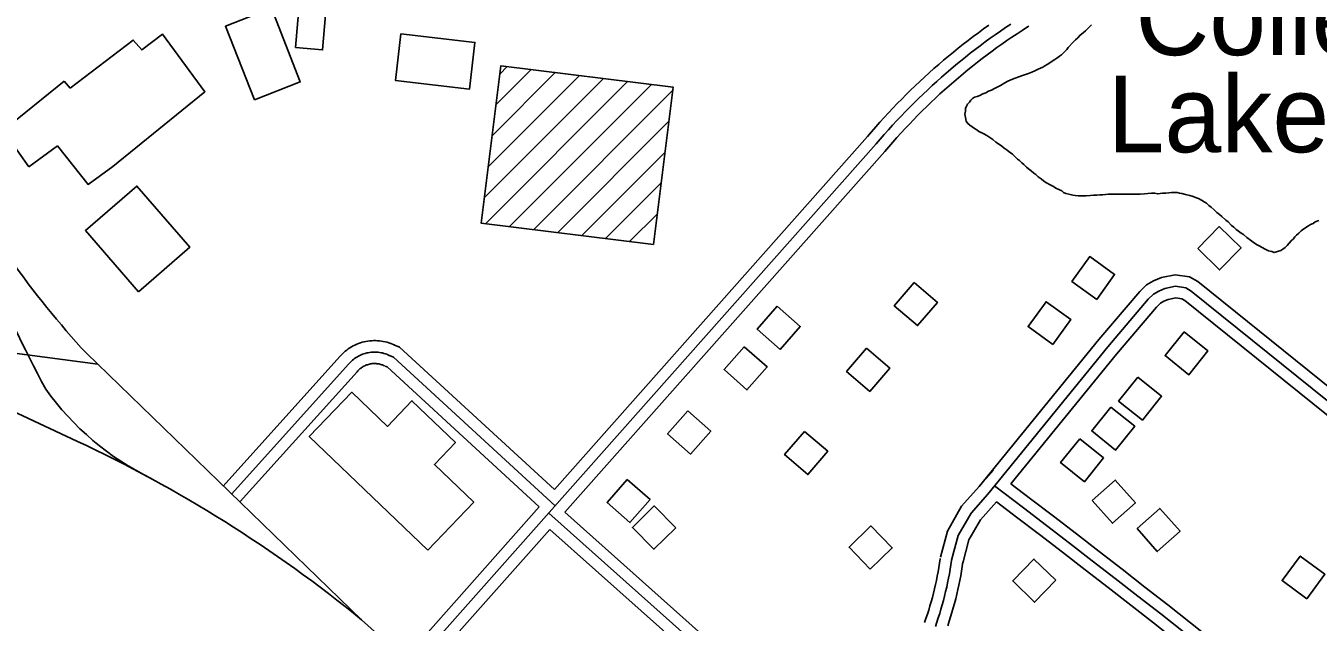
# Model space of a CAD drawing. Extents: x 3297735 to 3335592, y 670436 to 695807.
# Drawn here: x 3330691 to 3332381, y 692716 to 693496 of the extents above; entities that cross this region are included whole.
import ezdxf

# ---------------------------------------------------------------- set-up
doc = ezdxf.new("R2010")
doc.units = 0
for name, color, linetype in [('V-BLDG-OTLN', 7, 'Continuous'), ('V-RIVR-IDEN', 7, 'Continuous'), ('V-ROAD-CNTR', 7, 'Continuous'), ('V-TOPO-SHOR', 7, 'Continuous')]:
    doc.layers.add(name, color=color, linetype=linetype)

msp = doc.modelspace()

# ---------------------------------------------------------------- linework, layer by layer
at = {"layer": 'V-BLDG-OTLN'}
for p, q in [((3331305.6, 693392.7), (3331351.9, 693439)), ((3331310.6, 693433.1), (3331320.4, 693442.9)), ((3330740.6, 693423.8), (3330748.8, 693414.8)), ((3331290.5, 693271.6), (3331446.2, 693427.2)), ((3331291.8, 693237.5), (3331477.6, 693423.3)), ((3331295.6, 693312), (3331414.8, 693431.1)), ((3331300.6, 693352.3), (3331383.3, 693435.1)), ((3331323.2, 693233.6), (3331509.1, 693419.4)), ((3331354.7, 693229.6), (3331537, 693412)), ((3331386.1, 693225.7), (3331532, 693371.6)), ((3330732.1, 693339.3), (3330694.5, 693311.9)), ((3331417.6, 693221.8), (3331527, 693331.2)), ((3331449, 693217.9), (3331521.9, 693290.9)), ((3331480.5, 693214), (3331516.9, 693250.5))]:
    msp.add_line(p, q, dxfattribs=at)
for points in [[(3331043.6, 693467.7), (3331048.6, 693528.6), (3331083.9, 693525.7), (3331078.9, 693464.8)], [(3330989.6, 693399.3), (3330951.8, 693495.7), (3331011.8, 693519.2), (3331049.6, 693422.8)], [(3331181.2, 693485.8), (3331278.1, 693474.6), (3331271.1, 693413.6), (3331174.1, 693424.8)], [(3331511.9, 693210.1), (3331286.4, 693238.1), (3331312, 693443.9), (3331537.5, 693415.9)], [(3330837.8, 693148.5), (3330768.6, 693228.5), (3330835.9, 693286.7), (3330905.1, 693206.7)], [(3332223.7, 693205.1), (3332252.3, 693177.1), (3332280.3, 693205.7), (3332251.7, 693233.7)], [(3332091.6, 693138.5), (3332114.9, 693171.1), (3332082.4, 693194.4), (3332059.1, 693161.9)], [(3331852.7, 693160.6), (3331826.7, 693130.2), (3331857.2, 693104.2), (3331883.1, 693134.6)], [(3332034.3, 693079.5), (3332057.7, 693112), (3332025.2, 693135.4), (3332001.8, 693102.9)], [(3331673.7, 693129.6), (3331647.3, 693099.6), (3331677.3, 693073.1), (3331703.7, 693103.1)], [(3332205.9, 693096.2), (3332180.9, 693065), (3332212.1, 693040), (3332237.1, 693071.1)], [(3331630.5, 693076.6), (3331604, 693046.6), (3331634, 693020.1), (3331660.5, 693050.2)], [(3331790.2, 693074.6), (3331764.3, 693044.2), (3331794.7, 693018.2), (3331820.7, 693048.6)], [(3332145.2, 693036.8), (3332120.2, 693005.6), (3332151.4, 692980.6), (3332176.4, 693011.8)], [(3331216.3, 692810.6), (3331061.4, 692959), (3331117, 693017), (3331163.6, 692972.4), (3331195.7, 693006), (3331252.6, 692951.4), (3331225.1, 692922.7), (3331276.5, 692873.4)], [(3331556.7, 692992.8), (3331530.2, 692962.8), (3331560.2, 692936.3), (3331586.7, 692966.3)], [(3332110, 692997.7), (3332085, 692966.5), (3332116.2, 692941.5), (3332141.2, 692972.7)], [(3331709.2, 692965.9), (3331683.2, 692935.5), (3331713.7, 692909.5), (3331739.6, 692939.9)], [(3332069.3, 692956.3), (3332044.2, 692925.1), (3332075.4, 692900), (3332100.5, 692931.2)], [(3331477.3, 692903.1), (3331450.9, 692873.1), (3331480.9, 692846.7), (3331507.3, 692876.7)], [(3332085.8, 692875.7), (3332112.3, 692845.8), (3332142.2, 692872.3), (3332115.7, 692902.2)], [(3331540.8, 692839.8), (3331512.8, 692868.4), (3331484.2, 692840.4), (3331512.2, 692811.8)], [(3332144.3, 692838.7), (3332170.8, 692808.8), (3332200.7, 692835.4), (3332174.1, 692865.2)], [(3331795.3, 692785.7), (3331824, 692813.5), (3331796.2, 692842.2), (3331767.5, 692814.4)], [(3332038.1, 692771.2), (3332009.4, 692799), (3331981.6, 692770.3), (3332010.3, 692742.5)], [(3332366.2, 692747), (3332390, 692779.1), (3332357.8, 692802.9), (3332334, 692770.7)]]:
    msp.add_lwpolyline(points, close=True, dxfattribs=at)
for points in [[(3330748.8, 693414.8), (3330831.1, 693477.5), (3330842.2, 693464.7), (3330869.5, 693485.2), (3330925, 693410.1), (3330804.3, 693312.3), (3330772, 693288.9), (3330732.1, 693339.3)], [(3330694.5, 693311.9), (3330660.8, 693359.5), (3330740.6, 693423.8)]]:
    msp.add_lwpolyline(points, dxfattribs=at)
at = {"layer": 'V-ROAD-CNTR'}
for points in [[(3331791.6, 693351.5), (3331796.9, 693357.7), (3331802.4, 693364), (3331807.9, 693370.2), (3331813.5, 693376.4), (3331819.1, 693382.5), (3331824.8, 693388.5), (3331830.5, 693394.5), (3331836.4, 693400.4), (3331842.2, 693406.3), (3331848.1, 693412.1), (3331854.1, 693417.9), (3331860.2, 693423.6), (3331866.3, 693429.2), (3331872.4, 693434.8), (3331878.6, 693440.3), (3331884.9, 693445.8), (3331891.2, 693451.2), (3331897.5, 693456.5), (3331904, 693461.8), (3331910.4, 693467), (3331916.9, 693472.1), (3331923.5, 693477.2), (3331930.1, 693482.2), (3331936.8, 693487.2), (3331943.5, 693492.1), (3331950.3, 693496.9)], [(3331803, 693341.7), (3331808.3, 693347.9), (3331813.6, 693354.1), (3331819.1, 693360.2), (3331824.5, 693366.2), (3331830.1, 693372.2), (3331835.7, 693378.2), (3331841.3, 693384), (3331847, 693389.9), (3331852.8, 693395.6), (3331858.6, 693401.4), (3331864.5, 693407), (3331870.4, 693412.6), (3331876.4, 693418.2), (3331882.4, 693423.6), (3331888.5, 693429.1), (3331894.7, 693434.4), (3331900.9, 693439.7), (3331907.1, 693445), (3331913.4, 693450.1), (3331919.8, 693455.3), (3331926.2, 693460.3), (3331932.6, 693465.3), (3331939.1, 693470.2), (3331945.7, 693475.1), (3331952.3, 693479.9), (3331958.9, 693484.6), (3331965.6, 693489.3), (3331972.3, 693493.9), (3331979.1, 693498.4)], [(3331814.4, 693332), (3331819.7, 693338.1), (3331824.9, 693344.2), (3331830.2, 693350.2), (3331835.6, 693356.1), (3331841, 693362), (3331846.5, 693367.8), (3331852.1, 693373.6), (3331857.7, 693379.3), (3331863.3, 693385), (3331869.1, 693390.6), (3331874.8, 693396.2), (3331880.7, 693401.7), (3331886.5, 693407.1), (3331892.5, 693412.5), (3331898.4, 693417.8), (3331904.5, 693423.1), (3331910.6, 693428.3), (3331916.7, 693433.4), (3331922.9, 693438.5), (3331929.1, 693443.5), (3331935.4, 693448.5), (3331941.8, 693453.4), (3331948.1, 693458.2), (3331954.6, 693463), (3331961, 693467.7), (3331967.6, 693472.4), (3331974.1, 693477), (3331980.7, 693481.5), (3331987.4, 693485.9), (3331994.1, 693490.3), (3332000.9, 693494.7), (3332002.6, 693495.8)], [(3331197.5, 692659.1), (3331803, 693341.7)], [(3331382.1, 692889.8), (3331791.8, 693351.7)], [(3331395.8, 692860.1), (3331814.2, 693331.8)], [(3331887.2, 692801.4), (3331896.3, 692835.6), (3331914.8, 692867.9), (3331937.9, 692893.6), (3332094.3, 693086.2), (3332148, 693148.9), (3332156.8, 693157.5), (3332165.9, 693162.8), (3332176.1, 693167.2), (3332194.3, 693170.8), (3332213.1, 693168), (3332223.8, 693161.8), (3332577.7, 692877)], [(3331901.7, 692797.5), (3331910.3, 692829.9), (3331927.1, 692859.1), (3331949.3, 692883.9), (3332105.9, 693076.6), (3332159, 693138.7), (3332165.9, 693145.4), (3332172.7, 693149.4), (3332180.6, 693152.8), (3332194.7, 693155.6), (3332208.1, 693153.6), (3332215.2, 693149.4), (3332830.5, 692654.4)], [(3331979.4, 692897.2), (3332117.4, 693067), (3332169.9, 693128.4), (3332175.1, 693133.4), (3332179.5, 693136), (3332185.1, 693138.4), (3332195.1, 693140.4), (3332203, 693139.2), (3332206.7, 693137), (3332559.4, 692853.3)], [(3330757.4, 692953.3), (3330672.8, 692992.8), (3330626.7, 693012.9), (3330288.8, 693119.1), (3330784.6, 693053.7)], [(3331101.5, 693063.8), (3331103, 693065.5), (3331104.8, 693067.3), (3331106.6, 693069), (3331108.5, 693070.7), (3331110.5, 693072.3), (3331112.5, 693073.8), (3331114.6, 693075.2), (3331116.8, 693076.5), (3331119, 693077.7), (3331121.2, 693078.8), (3331123.5, 693079.9), (3331125.9, 693080.8), (3331128.3, 693081.7), (3331130.7, 693082.4), (3331133.1, 693083), (3331135.6, 693083.6), (3331138.1, 693084), (3331140.6, 693084.3), (3331143.1, 693084.5), (3331145.6, 693084.6), (3331148.2, 693084.6), (3331150.7, 693084.5), (3331153.2, 693084.3), (3331155.7, 693084), (3331158.2, 693083.5), (3331160.7, 693083), (3331163.1, 693082.4), (3331165.6, 693081.6), (3331167.9, 693080.8), (3331170.3, 693079.9), (3331172.4, 693078.9), (3331172.7, 693078.8)], [(3331129.9, 692719.6), (3330769.9, 693068)], [(3331112.7, 693053.9), (3331114, 693055.3), (3331115.3, 693056.6), (3331116.7, 693057.9), (3331118.1, 693059.2), (3331119.6, 693060.4), (3331121.1, 693061.5), (3331122.7, 693062.5), (3331124.3, 693063.5), (3331126, 693064.4), (3331127.7, 693065.3), (3331129.4, 693066.1), (3331131.1, 693066.8), (3331132.9, 693067.4), (3331134.7, 693067.9), (3331136.6, 693068.4), (3331138.4, 693068.8), (3331140.3, 693069.1), (3331142.2, 693069.4), (3331144.1, 693069.5), (3331146, 693069.6), (3331147.9, 693069.6), (3331149.7, 693069.5), (3331151.6, 693069.4), (3331153.5, 693069.1), (3331155.4, 693068.8), (3331157.2, 693068.4), (3331159.1, 693067.9), (3331160.9, 693067.4), (3331162.7, 693066.8), (3331164.4, 693066), (3331166.1, 693065.3), (3331166.3, 693065.2)], [(3331172, 693079.1), (3331179.5, 693076), (3331382.1, 692889.8)], [(3330948.8, 692894.1), (3331101.6, 693063.9)], [(3330960, 692884.1), (3331112.7, 693053.9)], [(3331124, 693043.9), (3331125, 693045.1), (3331125.9, 693046), (3331126.8, 693046.8), (3331127.7, 693047.7), (3331128.7, 693048.5), (3331129.7, 693049.2), (3331130.8, 693049.9), (3331131.9, 693050.6), (3331133, 693051.2), (3331134.1, 693051.7), (3331135.2, 693052.3), (3331136.4, 693052.7), (3331137.6, 693053.1), (3331138.8, 693053.5), (3331140, 693053.8), (3331141.3, 693054.1), (3331142.5, 693054.3), (3331143.7, 693054.5), (3331145, 693054.6), (3331146.3, 693054.6), (3331147.5, 693054.6), (3331148.8, 693054.6), (3331150, 693054.4), (3331151.3, 693054.3), (3331152.5, 693054.1), (3331153.8, 693053.8), (3331155, 693053.5), (3331156.2, 693053.1), (3331157.4, 693052.7), (3331158.5, 693052.2), (3331159.8, 693051.7), (3331159.8, 693051.7)], [(3331160.6, 693051.3), (3331163.2, 693050.3), (3331362.2, 692867.4)], [(3331166.3, 693065.2), (3331171.4, 693063.1), (3331383.2, 692868.5)], [(3330971.1, 692874), (3331123.9, 693043.8)], [(3331956, 692915), (3331946.5, 692904.2)], [(3332411.5, 692538.8), (3332360.3, 692580.3), (3332360.2, 692580.3), (3332323.3, 692609.9), (3332293.7, 692633.5), (3332264.2, 692657), (3332234.6, 692680.5), (3332204.9, 692703.9), (3332175.2, 692727.2), (3332145.4, 692750.4), (3332115.6, 692773.6), (3332085.7, 692796.8), (3332055.8, 692819.9), (3332025.9, 692842.9), (3331995.8, 692865.8), (3331958, 692894.6), (3331958, 692894.6)], [(3332357.9, 692601.4), (3332332.6, 692621.6), (3332303.1, 692645.2), (3332273.5, 692668.8), (3332243.9, 692692.2), (3332214.2, 692715.7), (3332184.4, 692739), (3332154.6, 692762.3), (3332124.8, 692785.5), (3332094.9, 692808.7), (3332065, 692831.7), (3332035, 692854.8), (3332004.9, 692877.7), (3331979.4, 692897.2)], [(3331186.3, 692669.1), (3331362.2, 692867.4)], [(3331916.2, 692793.7), (3331924.3, 692824.1), (3331939.3, 692850.2), (3331960.5, 692873.9)], [(3332339.2, 692578), (3332313.9, 692598.2), (3332284.4, 692621.8), (3332254.9, 692645.3), (3332225.3, 692668.7), (3332195.6, 692692.1), (3332165.9, 692715.4), (3332136.2, 692738.6), (3332106.4, 692761.8), (3332076.6, 692784.9), (3332046.7, 692808), (3332016.7, 692831), (3331986.7, 692853.9), (3331960.5, 692873.9)], [(3331374.7, 692858.8), (3331565, 692689.5), (3331764.8, 692530.9)], [(3331395.8, 692860.1), (3331574.7, 692700.9), (3331762.9, 692551.6)], [(3331208.7, 692649.2), (3331375.9, 692837.6)], [(3331375.9, 692837.6), (3331555.4, 692678), (3331743.2, 692528.9)], [(3331866.4, 692715.8), (3331868.2, 692721.3), (3331870, 692726.7), (3331871.8, 692732.2), (3331873.4, 692737.7), (3331875, 692743.2), (3331876.5, 692748.7), (3331878, 692754.3), (3331879.3, 692759.9), (3331880.6, 692765.5), (3331881.8, 692771.1), (3331883, 692776.7), (3331884, 692782.3), (3331885, 692788), (3331885.9, 692793.6), (3331886.8, 692799.4), (3331886.8, 692799.6)], [(3331880.5, 692710.8), (3331882.4, 692716.4), (3331884.3, 692722.1), (3331886.1, 692727.7), (3331887.8, 692733.4), (3331889.5, 692739.1), (3331891, 692744.9), (3331892.5, 692750.6), (3331893.9, 692756.4), (3331895.3, 692762.2), (3331896.5, 692768), (3331897.7, 692773.8), (3331898.8, 692779.7), (3331899.8, 692785.5), (3331900.8, 692791.4), (3331901.6, 692797.2), (3331901.7, 692797.5)], [(3331896.6, 692711.6), (3331898.6, 692717.5), (3331900.4, 692723.3), (3331902.2, 692729.2), (3331903.9, 692735.1), (3331905.5, 692741), (3331907.1, 692747), (3331908.5, 692752.9), (3331909.9, 692758.9), (3331911.2, 692764.9), (3331912.4, 692770.9), (3331913.6, 692777), (3331914.6, 692783), (3331915.6, 692789.1), (3331916.5, 692795.1), (3331916.5, 692795.5)], [(3333375.1, 690719.3), (3333248.9, 690831.6), (3332871.1, 691169.4), (3332309.1, 691659.7), (3331951.4, 691988.9), (3331625.3, 692277.9), (3331538.6, 692353.5), (3331129.9, 692719.6)]]:
    msp.add_lwpolyline(points, dxfattribs=at)
for centre, radius, start, end in [((3333042.9, 694248.9), 2630.4, 199.7919, 207.8254), ((3331686.6, 693911.9), 1246, 208.0834, 222.6322), ((3331016.1, 693234.6), 367.7, 215.4848, 243.9501), ((3329997.1, 691327.6), 1794.7, 50.8607, 64.9345)]:
    msp.add_arc(centre, radius, start, end, dxfattribs=at)
at = {"layer": 'V-TOPO-SHOR'}
for points in [[(3332060.6, 693474.9), (3332063.6, 693477.9), (3332066.7, 693480.6), (3332069.7, 693484.1), (3332073.6, 693487.1), (3332076.7, 693489.7), (3332079.3, 693492.4), (3332082.3, 693495), (3332084.9, 693497.6)], [(3332045.9, 693280.5), (3332041.9, 693282.3), (3332038, 693284), (3332034.9, 693286.2), (3332030.6, 693288.3), (3332025.8, 693290.9), (3332022.3, 693293.1), (3332018.8, 693296.2), (3332014.9, 693298.8), (3332011.8, 693301.8), (3332009.2, 693303.5), (3332005.7, 693306.6), (3332002.2, 693309.2), (3331999.6, 693311.4), (3331996.1, 693314.8), (3331993.5, 693317), (3331990.4, 693320), (3331987.8, 693321.8), (3331984.7, 693324.8), (3331981.2, 693328.3), (3331976.9, 693331.3), (3331974.3, 693333.5), (3331970.3, 693336.1), (3331967.3, 693338.7), (3331962.9, 693341.8), (3331959.4, 693343.9), (3331955.5, 693347.4), (3331951.6, 693350), (3331947.6, 693352.6), (3331943.7, 693354.8), (3331940.2, 693356.9), (3331937.2, 693358.2), (3331934.5, 693360), (3331931.5, 693362.1), (3331928.4, 693364.3), (3331925.4, 693366.5), (3331922.8, 693368.7), (3331920.6, 693371.7), (3331919.7, 693376.5), (3331918.8, 693380.8), (3331920.1, 693384.8), (3331920.1, 693388.3), (3331921, 693391.3), (3331922.7, 693393.9), (3331924.9, 693396.5), (3331927, 693399.2), (3331929.2, 693401.4), (3331931.8, 693403.1), (3331935.3, 693404), (3331938.8, 693405.3), (3331942.7, 693407.1), (3331946.6, 693408.8), (3331950.1, 693410.6), (3331954, 693411.9), (3331957.9, 693414.1), (3331961.4, 693415.8), (3331965.8, 693418.4), (3331971.4, 693421.5), (3331975.3, 693423.7), (3331978.4, 693425), (3331981.4, 693426.3), (3331984.9, 693427.6), (3331989.7, 693429.4), (3331993.2, 693430.7), (3331997.1, 693432), (3332002.3, 693433.8), (3332006.7, 693435.5), (3332010.6, 693437.3), (3332014.9, 693439.5), (3332018, 693440.8), (3332021, 693442.1), (3332023.6, 693443.9), (3332026.7, 693445.6), (3332030.2, 693447.8), (3332033.2, 693450), (3332036.7, 693452.2), (3332039.3, 693453.9), (3332042.8, 693456.5), (3332045.4, 693458.3), (3332048, 693460.9), (3332050.2, 693463.1), (3332052.3, 693465.3), (3332054.1, 693467.9), (3332060.6, 693474.9)], [(3332381.9, 693241.8), (3332377.5, 693240), (3332374.5, 693237.8), (3332371, 693236.5), (3332368.4, 693234.8), (3332362.3, 693230.8), (3332359.2, 693228.2), (3332355.8, 693225.2), (3332352.7, 693222.5), (3332350.5, 693220.4), (3332348.8, 693217.7), (3332345.8, 693215.1), (3332343.2, 693212.1), (3332340.6, 693209), (3332337.9, 693206.4), (3332334.9, 693204.2), (3332332.3, 693202.4), (3332327.9, 693201.1), (3332323.6, 693199.8), (3332320.5, 693201.1), (3332316.2, 693202), (3332311.8, 693204.1), (3332307.9, 693206.3), (3332304, 693208.5), (3332300.5, 693210.2), (3332296.1, 693213.2), (3332292.6, 693215.8), (3332287.8, 693219.3), (3332283.4, 693223.2), (3332280.4, 693225), (3332276.9, 693227.6), (3332273.8, 693229.7), (3332270.8, 693232.8), (3332267.7, 693234.9), (3332263.4, 693239.7), (3332260.3, 693241.9), (3332255.1, 693246.7), (3332252, 693249.7), (3332248.5, 693252.3), (3332245, 693255.4), (3332241.1, 693259.3), (3332238, 693261.4), (3332235, 693264.1), (3332231.9, 693266.2), (3332228.4, 693268.4), (3332224.5, 693270.6), (3332220.6, 693271.9), (3332217.5, 693273.2), (3332213.2, 693274.5), (3332207.5, 693275.7), (3332202.7, 693277), (3332199.7, 693277.5), (3332196.6, 693278.3), (3332193.5, 693278.3), (3332189.2, 693278.3), (3332185.7, 693277.9), (3332181.8, 693277.4), (3332177.4, 693277.4), (3332174.4, 693277), (3332171.3, 693276.5), (3332167.4, 693277.4), (3332163.1, 693277.4), (3332158.3, 693276.9), (3332153.9, 693276.5), (3332148.2, 693276), (3332144.3, 693276), (3332141.3, 693276), (3332138.2, 693276), (3332133.9, 693276), (3332128.6, 693276), (3332123.9, 693276), (3332120.4, 693276), (3332117.3, 693275.9), (3332114.3, 693275.9), (3332109.9, 693275.9), (3332106.4, 693275.9), (3332102.9, 693275.5), (3332099, 693275), (3332095.5, 693275), (3332091.6, 693274.6), (3332087.3, 693274.6), (3332082.9, 693274.5), (3332077.7, 693274.1), (3332073.3, 693274.1), (3332067.2, 693274.1), (3332063.3, 693274.5), (3332060.2, 693274.9), (3332055, 693276.2), (3332051.1, 693277.1), (3332048, 693278.4), (3332045.9, 693280.5)]]:
    msp.add_lwpolyline(points, dxfattribs=at)

# ---------------------------------------------------------------- texts
at = {"layer": 'V-RIVR-IDEN'}
for s, p in [('College', (3332142.2, 693457.9)), ('Lake', (3332105.8, 693330.9))]:
    msp.add_text(s, height=100, dxfattribs=at).set_placement(p)

doc.saveas('drawing.dxf')
